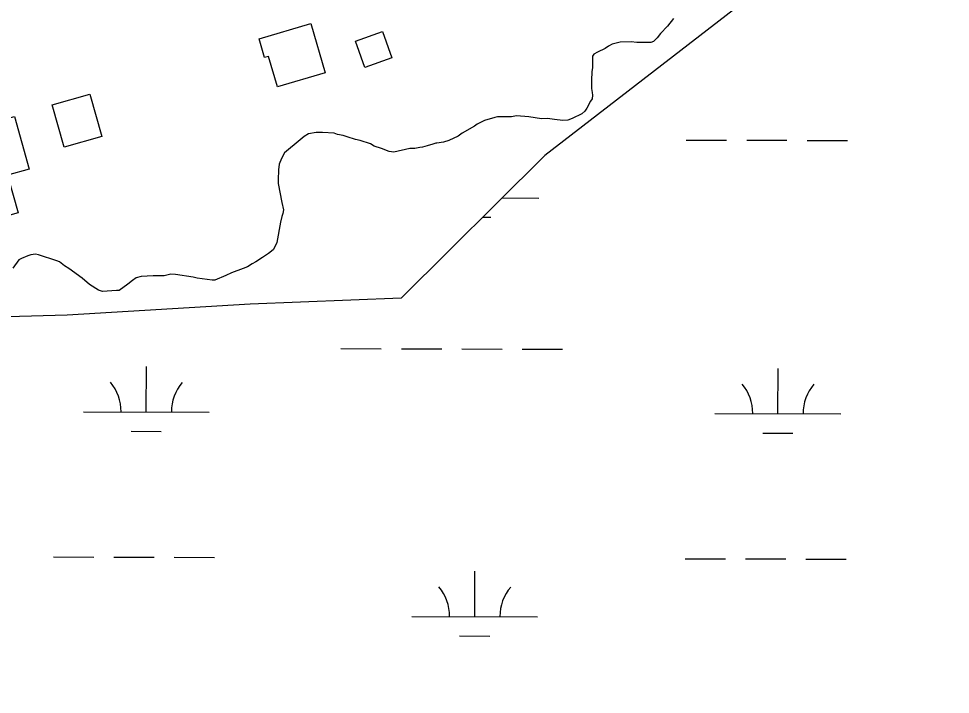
# Model space of a CAD drawing. Extents: x 3161514 to 3199414, y 831166 to 856601.
# Drawn here: x 3192928 to 3193668, y 849861 to 850398 of the extents above; entities that cross this region are included whole.
import ezdxf

# ---------------------------------------------------------------- set-up
doc = ezdxf.new("R2010")
doc.units = 0
for name, color, linetype in [('V-BLDG-OTLN', 7, 'Continuous'), ('V-SITE-VEGE', 7, 'Continuous'), ('V-WETL-SWMP', 7, 'Continuous')]:
    doc.layers.add(name, color=color, linetype=linetype)

msp = doc.modelspace()

# ---------------------------------------------------------------- linework, layer by layer
at = {"layer": 'V-BLDG-OTLN'}
for points in [[(3193119.08, 850381.46), (3193160.22, 850393.52), (3193171.67, 850354.46), (3193133.8, 850343.36), (3193126.74, 850367.47), (3193123.46, 850366.51)], [(3193224.57, 850366.28), (3193203.2, 850358.64), (3193195.69, 850379.62), (3193217.07, 850387.26)], [(3192954.68, 850329.13), (3192984.71, 850337.6), (3192994.21, 850303.95), (3192964.18, 850295.48)], [(3192890.75, 850310.31), (3192924.8, 850319.75), (3192936.41, 850277.88), (3192919.28, 850273.12), (3192927.58, 850243.17), (3192913.8, 850239.34), (3192905.34, 850269.83), (3192902.22, 850268.97)]]:
    msp.add_lwpolyline(points, close=True, dxfattribs=at)
at = {"layer": 'V-SITE-VEGE'}
for points in [[(3193448.44, 850397.66), (3193443.53, 850391.46), (3193438.21, 850385.67), (3193435.35, 850382.36), (3193432.48, 850379.46), (3193430.43, 850378.62), (3193419.31, 850378.56), (3193414.78, 850378.95), (3193406.14, 850378.9), (3193399.56, 850377.21), (3193396.69, 850375.55), (3193394.22, 850373.89), (3193388.07, 850370.97), (3193385.19, 850369.31), (3193383.97, 850367.66), (3193384.02, 850358.6), (3193383.63, 850355.3), (3193383.25, 850348.71), (3193383.29, 850342.13), (3193383.72, 850338.84), (3193384.14, 850336.78), (3193383.75, 850333.9), (3193382.52, 850331.83), (3193379.67, 850326.46), (3193378.04, 850323.98), (3193375.58, 850321.91), (3193367.78, 850318.16), (3193364.49, 850316.91), (3193360.38, 850316.47), (3193353.79, 850317.26), (3193348.43, 850318.05), (3193343.49, 850318.02), (3193333.6, 850319.61), (3193323.72, 850320.38), (3193319.6, 850319.54), (3193308.49, 850319.47), (3193306.43, 850319.05), (3193298.21, 850316.53), (3193292.46, 850313.62), (3193290.42, 850311.96), (3193280.56, 850306.55), (3193277.29, 850304.07), (3193269.89, 850300.73), (3193265.78, 850299.47), (3193260.44, 850298.62), (3193259.61, 850298.61)], [(3193259.61, 850298.61), (3193257.15, 850297.78), (3193252.62, 850296.51), (3193248.93, 850295.26), (3193246.87, 850295.25), (3193242.76, 850294.4), (3193239.05, 850294.38), (3193226.31, 850291.43), (3193222.6, 850291.82), (3193216.41, 850294.25), (3193210.63, 850296.28), (3193207.74, 850297.91), (3193199.49, 850300.74), (3193195.78, 850301.55), (3193189.18, 850303.57), (3193185.88, 850304.78), (3193181.35, 850305.58), (3193178.88, 850306.39), (3193169.4, 850307.16), (3193164.46, 850307.13), (3193158.29, 850305.86), (3193155.01, 850303.79), (3193151.73, 850301.3), (3193139.44, 850290.94), (3193137, 850286.39), (3193134.96, 850281.85), (3193134.58, 850277.32), (3193134.21, 850269.5), (3193134.22, 850266.61), (3193137.19, 850251.4), (3193138.46, 850245.64), (3193138.06, 850242.76), (3193137.25, 850240.28), (3193136.05, 850235.75), (3193133.26, 850219.68), (3193132.04, 850216.79), (3193130.41, 850213.9), (3193126.72, 850210.99), (3193121.79, 850207.67), (3193116.46, 850204.35), (3193113.59, 850202.69), (3193109.9, 850200.19), (3193106.61, 850198.94), (3193097.16, 850195.6), (3193092.64, 850193.51), (3193084.02, 850189.76), (3193081.96, 850189.74), (3193077.84, 850190.13), (3193070.01, 850191.32), (3193066.71, 850192.13), (3193052.71, 850194.11), (3193049, 850194.5), (3193043.65, 850193.23), (3193035.01, 850193.18), (3193025.54, 850192.72), (3193021.43, 850191.46), (3193018.56, 850189.39), (3193014.87, 850186.48), (3193007.9, 850181.5), (3193005.84, 850181.49), (3192994.73, 850180.61), (3192991.43, 850181.82), (3192984.41, 850186.31), (3192978.62, 850191.22), (3192967.87, 850198.98), (3192964.56, 850201.02), (3192960.43, 850204.29), (3192958.37, 850205.1), (3192943.93, 850209.96), (3192941.46, 850210.36), (3192937.75, 850209.93), (3192935.29, 850209.09), (3192930.36, 850207), (3192928.31, 850205.76), (3192923.4, 850199.14)]]:
    msp.add_lwpolyline(points, dxfattribs=at)
at = {"layer": 'V-WETL-SWMP'}
for p, q in [((3193458.58, 850301.08), (3193490.58, 850300.99)), ((3193506.58, 850300.94), (3193538.58, 850300.86)), ((3193554.58, 850300.81), (3193586.58, 850300.72)), ((3193312.16, 850255.05), (3193341.39, 850254.97)), ((3193296.66, 850239.66), (3193303.35, 850239.64)), ((3193184.22, 850135.33), (3193216.22, 850135.25)), ((3193232.22, 850135.2), (3193264.22, 850135.11)), ((3193280.22, 850135.07), (3193312.22, 850134.98)), ((3193328.22, 850134.94), (3193360.22, 850134.85)), ((3193029.49, 850085.02), (3193029.59, 850121.02)), ((3193531.39, 850083.63), (3193531.49, 850119.63)), ((3192979.49, 850085.16), (3193079.49, 850084.88)), ((3193481.39, 850083.77), (3193581.39, 850083.49)), ((3193017.44, 850069.62), (3193041.44, 850069.56)), ((3193519.35, 850068.23), (3193543.35, 850068.17)), ((3192955.76, 849969.79), (3192987.76, 849969.7)), ((3193003.76, 849969.66), (3193035.76, 849969.57)), ((3193051.76, 849969.53), (3193083.76, 849969.44)), ((3193457.67, 849968.4), (3193489.67, 849968.32)), ((3193505.67, 849968.27), (3193537.67, 849968.18)), ((3193553.67, 849968.14), (3193585.67, 849968.05)), ((3193290.47, 849922.44), (3193290.57, 849958.44)), ((3193240.47, 849922.57), (3193340.47, 849922.3)), ((3193278.43, 849907.04), (3193302.43, 849906.97))]:
    msp.add_line(p, q, dxfattribs=at)
msp.add_lwpolyline([(3193562.43, 850455.91), (3193346.07, 850288.7), (3193231.97, 850175.45), (3193111.98, 850170.55), (3192966.64, 850161.82), (3192871.49, 850159.17), (3192788.94, 850172.99), (3192715.81, 850203.24), (3192661.76, 850225.15), (3192618.19, 850169.92), (3192537.17, 850097.57), (3192543.35, 850032.57), (3192644.19, 849962.29), (3192887.23, 849706.17), (3193051.47, 849549.53), (3193227.87, 849391.9), (3193470.51, 849207.68), (3193731.54, 849042.59)], dxfattribs=at)
for centre, start, end in [((3192974.25, 850085.65), 359.06989, 40.61354), ((3193084.73, 850085.34), 139.06988, 180.61354), ((3193476.15, 850084.26), 359.06989, 40.61354), ((3193586.64, 850083.95), 139.06988, 180.61354), ((3193235.23, 849923.06), 359.06989, 40.61354), ((3193345.72, 849922.76), 139.06988, 180.61354)]:
    msp.add_arc(centre, 35.25, start, end, dxfattribs=at)

doc.saveas('drawing.dxf')
